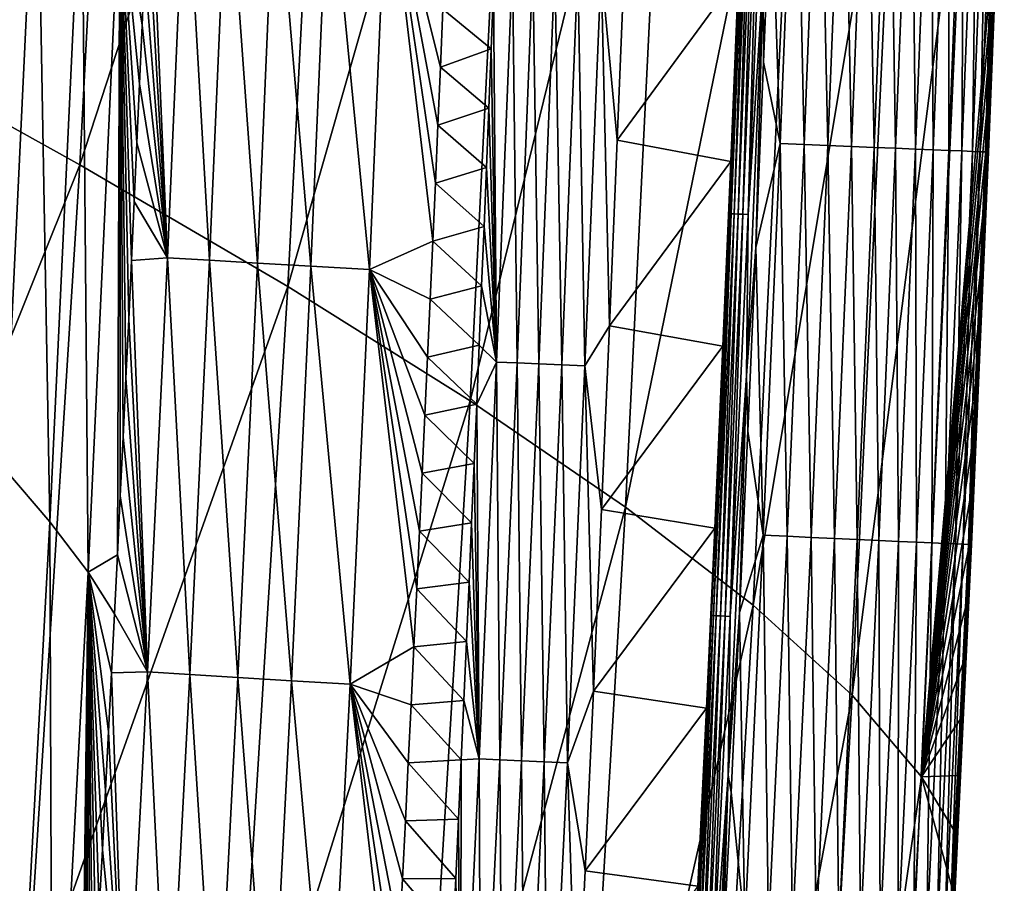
# Model space of a CAD drawing. Header units: millimetres. Extents: x -300 to 300, y -500 to 500.
# Tile 355 of 656: x 279 to 298, y -146 to -129. Entities that reach past the tile are written whole.
import ezdxf

# ---------------------------------------------------------------- set-up
doc = ezdxf.new("R2010")
doc.units = ezdxf.units.MM
doc.header["$LTSCALE"] = 81.481481
for name, color, linetype in [('19', 7, 'CONTINUOUS'), ('21', 7, 'CONTINUOUS'), ('23', 7, 'CONTINUOUS'), ('26', 7, 'CONTINUOUS'), ('27', 7, 'CONTINUOUS'), ('29', 7, 'CONTINUOUS'), ('30', 7, 'CONTINUOUS'), ('32', 7, 'CONTINUOUS')]:
    doc.layers.add(name, color=color, linetype=linetype)

msp = doc.modelspace()

# ---------------------------------------------------------------- linework, layer by layer
at = {"layer": '19', "color": 7, "linetype": 'CONTINUOUS'}
for points in [[(275.32, -129.091, 37.881), (280.747, -114.38, 34.373), (276.222, -112.18, 37.803), (275.32, -129.091, 37.881)], [(279.844, -131.603, 34.447), (280.747, -114.38, 34.373), (275.32, -129.091, 37.881), (279.844, -131.603, 34.447)], [(279.844, -131.603, 34.447), (284.787, -116.456, 30.752), (280.747, -114.38, 34.373), (279.844, -131.603, 34.447)], [(283.886, -133.97, 30.82), (284.787, -116.456, 30.752), (279.844, -131.603, 34.447), (283.886, -133.97, 30.82)], [(283.886, -133.97, 30.82), (288.323, -118.404, 26.936), (284.787, -116.456, 30.752), (283.886, -133.97, 30.82)], [(287.427, -136.188, 26.997), (288.323, -118.404, 26.936), (283.886, -133.97, 30.82), (287.427, -136.188, 26.997)], [(287.427, -136.188, 26.997), (291.335, -120.221, 22.919), (288.323, -118.404, 26.936), (287.427, -136.188, 26.997)], [(290.448, -138.254, 22.972), (291.335, -120.221, 22.919), (287.427, -136.188, 26.997), (290.448, -138.254, 22.972)], [(290.448, -138.254, 22.972), (293.805, -121.904, 18.696), (291.335, -120.221, 22.919), (290.448, -138.254, 22.972)], [(292.93, -140.163, 18.74), (293.805, -121.904, 18.696), (290.448, -138.254, 22.972), (292.93, -140.163, 18.74)], [(292.93, -140.163, 18.74), (295.713, -123.449, 14.262), (293.805, -121.904, 18.696), (292.93, -140.163, 18.74)], [(294.854, -141.911, 14.295), (295.713, -123.449, 14.262), (292.93, -140.163, 18.74), (294.854, -141.911, 14.295)], [(294.854, -141.911, 14.295), (297.04, -124.854, 9.613), (295.713, -123.449, 14.262), (294.854, -141.911, 14.295)], [(296.201, -143.496, 9.634), (297.04, -124.854, 9.613), (294.854, -141.911, 14.295), (296.201, -143.496, 9.634)], [(297.04, -124.854, 9.613), (296.201, -143.496, 9.634), (297.669, -126.499, 5.576), (297.04, -124.854, 9.613)], [(297.669, -126.499, 5.576), (296.201, -143.496, 9.634), (297.623, -127.632, 5.578), (297.669, -126.499, 5.576)], [(297.623, -127.632, 5.578), (296.201, -143.496, 9.634), (297.578, -128.764, 5.581), (297.623, -127.632, 5.578)], [(297.578, -128.764, 5.581), (296.201, -143.496, 9.634), (297.531, -129.896, 5.583), (297.578, -128.764, 5.581)], [(274.266, -145.509, 37.969), (279.844, -131.603, 34.447), (275.32, -129.091, 37.881), (274.266, -145.509, 37.969)], [(297.531, -129.896, 5.583), (296.201, -143.496, 9.634), (297.484, -131.029, 5.586), (297.531, -129.896, 5.583)], [(297.484, -131.029, 5.586), (296.201, -143.496, 9.634), (297.436, -132.161, 5.589), (297.484, -131.029, 5.586)], [(278.788, -148.318, 34.53), (279.844, -131.603, 34.447), (274.266, -145.509, 37.969), (278.788, -148.318, 34.53)], [(278.788, -148.318, 34.53), (283.886, -133.97, 30.82), (279.844, -131.603, 34.447), (278.788, -148.318, 34.53)], [(297.436, -132.161, 5.589), (296.201, -143.496, 9.634), (297.388, -133.293, 5.591), (297.436, -132.161, 5.589)], [(297.388, -133.293, 5.591), (296.201, -143.496, 9.634), (297.339, -134.424, 5.594), (297.388, -133.293, 5.591)], [(282.832, -150.961, 30.897), (283.886, -133.97, 30.82), (278.788, -148.318, 34.53), (282.832, -150.961, 30.897)], [(282.832, -150.961, 30.897), (287.427, -136.188, 26.997), (283.886, -133.97, 30.82), (282.832, -150.961, 30.897)], [(297.339, -134.424, 5.594), (296.201, -143.496, 9.634), (297.289, -135.556, 5.597), (297.339, -134.424, 5.594)], [(297.289, -135.556, 5.597), (296.201, -143.496, 9.634), (297.239, -136.688, 5.599), (297.289, -135.556, 5.597)], [(286.378, -153.434, 27.066), (287.427, -136.188, 26.997), (282.832, -150.961, 30.897), (286.378, -153.434, 27.066)], [(286.378, -153.434, 27.066), (290.448, -138.254, 22.972), (287.427, -136.188, 26.997), (286.378, -153.434, 27.066)], [(297.239, -136.688, 5.599), (296.201, -143.496, 9.634), (297.188, -137.819, 5.602), (297.239, -136.688, 5.599)], [(297.188, -137.819, 5.602), (296.201, -143.496, 9.634), (297.137, -138.95, 5.605), (297.188, -137.819, 5.602)], [(289.408, -155.733, 23.032), (290.448, -138.254, 22.972), (286.378, -153.434, 27.066), (289.408, -155.733, 23.032)], [(289.408, -155.733, 23.032), (292.93, -140.163, 18.74), (290.448, -138.254, 22.972), (289.408, -155.733, 23.032)], [(297.137, -138.95, 5.605), (296.201, -143.496, 9.634), (297.085, -140.081, 5.608), (297.137, -138.95, 5.605)], [(291.903, -157.854, 18.789), (292.93, -140.163, 18.74), (289.408, -155.733, 23.032), (291.903, -157.854, 18.789)], [(291.903, -157.854, 18.789), (294.854, -141.911, 14.295), (292.93, -140.163, 18.74), (291.903, -157.854, 18.789)], [(297.085, -140.081, 5.608), (296.201, -143.496, 9.634), (297.032, -141.212, 5.61), (297.085, -140.081, 5.608)], [(297.032, -141.212, 5.61), (296.201, -143.496, 9.634), (296.979, -142.343, 5.613), (297.032, -141.212, 5.61)], [(293.844, -159.792, 14.333), (294.854, -141.911, 14.295), (291.903, -157.854, 18.789), (293.844, -159.792, 14.333)], [(293.844, -159.792, 14.333), (296.201, -143.496, 9.634), (294.854, -141.911, 14.295), (293.844, -159.792, 14.333)], [(296.979, -142.343, 5.613), (296.201, -143.496, 9.634), (296.925, -143.474, 5.616), (296.979, -142.343, 5.613)], [(295.213, -161.543, 9.658), (296.201, -143.496, 9.634), (293.844, -159.792, 14.333), (295.213, -161.543, 9.658)], [(296.201, -143.496, 9.634), (295.213, -161.543, 9.658), (296.815, -145.735, 5.622), (296.201, -143.496, 9.634)], [(296.925, -143.474, 5.616), (296.201, -143.496, 9.634), (296.87, -144.604, 5.619), (296.925, -143.474, 5.616)], [(296.87, -144.604, 5.619), (296.201, -143.496, 9.634), (296.815, -145.735, 5.622), (296.87, -144.604, 5.619)], [(273.056, -161.438, 38.067), (278.788, -148.318, 34.53), (274.266, -145.509, 37.969), (273.056, -161.438, 38.067)]]:
    msp.add_3dface(points, dxfattribs=at)
at = {"layer": '21', "color": 7, "linetype": 'CONTINUOUS'}
for points in [[(278.385, -137.515, 14.07), (278.001, -123.398, 15.565), (279.01, -124.375, 14.082), (278.385, -137.515, 14.07)], [(278.385, -137.515, 14.07), (279.01, -124.375, 14.082), (279.26, -138.54, 12.583), (278.385, -137.515, 14.07)], [(279.26, -138.54, 12.583), (279.01, -124.375, 14.082), (279.881, -125.313, 12.606), (279.26, -138.54, 12.583)], [(279.26, -138.54, 12.583), (279.881, -125.313, 12.606), (280.007, -139.521, 11.1), (279.26, -138.54, 12.583)], [(280.007, -139.521, 11.1), (279.881, -125.313, 12.606), (280.624, -126.211, 11.133), (280.007, -139.521, 11.1)], [(280.007, -139.521, 11.1), (280.624, -126.211, 11.133), (280.573, -139.183, 9.915), (280.007, -139.521, 11.1)], [(280.573, -139.183, 9.915), (280.624, -126.211, 11.133), (280.629, -138.038, 9.918), (280.573, -139.183, 9.915)], [(280.629, -138.038, 9.918), (280.624, -126.211, 11.133), (280.685, -136.894, 9.92), (280.629, -138.038, 9.918)], [(280.685, -136.894, 9.92), (280.624, -126.211, 11.133), (280.739, -135.749, 9.923), (280.685, -136.894, 9.92)], [(280.739, -135.749, 9.923), (280.624, -126.211, 11.133), (280.793, -134.605, 9.925), (280.739, -135.749, 9.923)], [(280.793, -134.605, 9.925), (280.624, -126.211, 11.133), (280.847, -133.461, 9.927), (280.793, -134.605, 9.925)], [(280.847, -133.461, 9.927), (280.624, -126.211, 11.133), (280.899, -132.316, 9.929), (280.847, -133.461, 9.927)], [(280.899, -132.316, 9.929), (280.624, -126.211, 11.133), (280.951, -131.172, 9.932), (280.899, -132.316, 9.929)], [(280.951, -131.172, 9.932), (280.624, -126.211, 11.133), (281.003, -130.029, 9.934), (280.951, -131.172, 9.932)], [(281.003, -130.029, 9.934), (280.624, -126.211, 11.133), (281.053, -128.885, 9.936), (281.003, -130.029, 9.934)], [(281.053, -128.885, 9.936), (280.624, -126.211, 11.133), (281.103, -127.741, 9.938), (281.053, -128.885, 9.936)], [(278.562, -151.458, 12.559), (278.385, -137.515, 14.07), (279.26, -138.54, 12.583), (278.562, -151.458, 12.559)], [(278.562, -151.458, 12.559), (279.26, -138.54, 12.583), (279.313, -152.518, 11.064), (278.562, -151.458, 12.559)], [(279.313, -152.518, 11.064), (279.26, -138.54, 12.583), (280.007, -139.521, 11.1), (279.313, -152.518, 11.064)], [(280.516, -140.328, 9.913), (280.007, -139.521, 11.1), (280.573, -139.183, 9.915), (280.516, -140.328, 9.913)], [(279.313, -152.518, 11.064), (280.007, -139.521, 11.1), (279.843, -152.929, 9.884), (279.313, -152.518, 11.064)], [(279.843, -152.929, 9.884), (280.007, -139.521, 11.1), (279.908, -151.783, 9.887), (279.843, -152.929, 9.884)], [(279.908, -151.783, 9.887), (280.007, -139.521, 11.1), (279.972, -150.637, 9.889), (279.908, -151.783, 9.887)], [(279.972, -150.637, 9.889), (280.007, -139.521, 11.1), (280.036, -149.491, 9.892), (279.972, -150.637, 9.889)], [(280.036, -149.491, 9.892), (280.007, -139.521, 11.1), (280.098, -148.345, 9.895), (280.036, -149.491, 9.892)], [(280.098, -148.345, 9.895), (280.007, -139.521, 11.1), (280.16, -147.199, 9.897), (280.098, -148.345, 9.895)], [(280.16, -147.199, 9.897), (280.007, -139.521, 11.1), (280.221, -146.054, 9.9), (280.16, -147.199, 9.897)], [(280.221, -146.054, 9.9), (280.007, -139.521, 11.1), (280.282, -144.908, 9.903), (280.221, -146.054, 9.9)], [(280.282, -144.908, 9.903), (280.007, -139.521, 11.1), (280.342, -143.763, 9.905), (280.282, -144.908, 9.903)], [(280.342, -143.763, 9.905), (280.007, -139.521, 11.1), (280.401, -142.618, 9.908), (280.342, -143.763, 9.905)], [(280.401, -142.618, 9.908), (280.007, -139.521, 11.1), (280.459, -141.473, 9.91), (280.401, -142.618, 9.908)], [(280.459, -141.473, 9.91), (280.007, -139.521, 11.1), (280.516, -140.328, 9.913), (280.459, -141.473, 9.91)]]:
    msp.add_3dface(points, dxfattribs=at)
at = {"layer": '23', "color": 7, "linetype": 'CONTINUOUS'}
for points in [[(287.835, -129.348, 1.394), (286.899, -128.575, 2.178), (287.879, -128.197, 1.394), (287.835, -129.348, 1.394)], [(286.851, -129.703, 2.18), (286.899, -128.575, 2.178), (287.835, -129.348, 1.394), (286.851, -129.703, 2.18)], [(287.79, -130.5, 1.393), (286.851, -129.703, 2.18), (287.835, -129.348, 1.394), (287.79, -130.5, 1.393)], [(286.802, -130.83, 2.182), (286.851, -129.703, 2.18), (287.79, -130.5, 1.393), (286.802, -130.83, 2.182)], [(287.744, -131.651, 1.392), (286.802, -130.83, 2.182), (287.79, -130.5, 1.393), (287.744, -131.651, 1.392)], [(286.753, -131.958, 2.184), (286.802, -130.83, 2.182), (287.744, -131.651, 1.392), (286.753, -131.958, 2.184)], [(287.698, -132.802, 1.391), (286.753, -131.958, 2.184), (287.744, -131.651, 1.392), (287.698, -132.802, 1.391)], [(286.703, -133.085, 2.186), (286.753, -131.958, 2.184), (287.698, -132.802, 1.391), (286.703, -133.085, 2.186)], [(287.651, -133.954, 1.39), (286.703, -133.085, 2.186), (287.698, -132.802, 1.391), (287.651, -133.954, 1.39)], [(286.653, -134.212, 2.188), (286.703, -133.085, 2.186), (287.651, -133.954, 1.39), (286.653, -134.212, 2.188)], [(287.604, -135.105, 1.389), (286.653, -134.212, 2.188), (287.651, -133.954, 1.39), (287.604, -135.105, 1.389)], [(286.602, -135.339, 2.19), (286.653, -134.212, 2.188), (287.604, -135.105, 1.389), (286.602, -135.339, 2.19)], [(287.555, -136.257, 1.388), (286.602, -135.339, 2.19), (287.604, -135.105, 1.389), (287.555, -136.257, 1.388)], [(286.55, -136.466, 2.193), (286.602, -135.339, 2.19), (287.555, -136.257, 1.388), (286.55, -136.466, 2.193)], [(287.507, -137.408, 1.387), (286.55, -136.466, 2.193), (287.555, -136.257, 1.388), (287.507, -137.408, 1.387)], [(286.497, -137.593, 2.195), (286.55, -136.466, 2.193), (287.507, -137.408, 1.387), (286.497, -137.593, 2.195)], [(287.457, -138.56, 1.386), (286.497, -137.593, 2.195), (287.507, -137.408, 1.387), (287.457, -138.56, 1.386)], [(286.444, -138.72, 2.197), (286.497, -137.593, 2.195), (287.457, -138.56, 1.386), (286.444, -138.72, 2.197)], [(287.407, -139.712, 1.386), (286.444, -138.72, 2.197), (287.457, -138.56, 1.386), (287.407, -139.712, 1.386)], [(286.391, -139.846, 2.199), (286.444, -138.72, 2.197), (287.407, -139.712, 1.386), (286.391, -139.846, 2.199)], [(286.336, -140.973, 2.202), (286.391, -139.846, 2.199), (287.356, -140.864, 1.385), (286.336, -140.973, 2.202)], [(287.356, -140.864, 1.385), (286.391, -139.846, 2.199), (287.407, -139.712, 1.386), (287.356, -140.864, 1.385)], [(286.281, -142.099, 2.204), (286.336, -140.973, 2.202), (287.305, -142.016, 1.384), (286.281, -142.099, 2.204)], [(287.305, -142.016, 1.384), (286.336, -140.973, 2.202), (287.356, -140.864, 1.385), (287.305, -142.016, 1.384)], [(286.225, -143.226, 2.206), (286.281, -142.099, 2.204), (287.253, -143.169, 1.383), (286.225, -143.226, 2.206)], [(287.253, -143.169, 1.383), (286.281, -142.099, 2.204), (287.305, -142.016, 1.384), (287.253, -143.169, 1.383)], [(286.169, -144.352, 2.209), (286.225, -143.226, 2.206), (287.2, -144.321, 1.382), (286.169, -144.352, 2.209)], [(287.2, -144.321, 1.382), (286.225, -143.226, 2.206), (287.253, -143.169, 1.383), (287.2, -144.321, 1.382)], [(286.112, -145.479, 2.211), (286.169, -144.352, 2.209), (287.147, -145.474, 1.381), (286.112, -145.479, 2.211)], [(287.147, -145.474, 1.381), (286.169, -144.352, 2.209), (287.2, -144.321, 1.382), (287.147, -145.474, 1.381)], [(286.054, -146.605, 2.213), (286.112, -145.479, 2.211), (287.093, -146.626, 1.38), (286.054, -146.605, 2.213)], [(287.093, -146.626, 1.38), (286.112, -145.479, 2.211), (287.147, -145.474, 1.381), (287.093, -146.626, 1.38)]]:
    msp.add_3dface(points, dxfattribs=at)
at = {"layer": '26', "color": 7, "linetype": 'CONTINUOUS'}
for points in [[(281.152, -126.598, 9.94), (281.201, -125.454, 9.943), (281.544, -133.408, 8.46), (281.152, -126.598, 9.94)], [(281.201, -125.454, 9.943), (281.896, -125.358, 8.471), (281.544, -133.408, 8.46), (281.201, -125.454, 9.943)], [(281.896, -125.358, 8.471), (282.361, -133.457, 7.042), (281.544, -133.408, 8.46), (281.896, -125.358, 8.471)], [(282.71, -125.403, 7.047), (282.361, -133.457, 7.042), (281.896, -125.358, 8.471), (282.71, -125.403, 7.047)], [(282.71, -125.403, 7.047), (283.294, -133.511, 5.69), (282.361, -133.457, 7.042), (282.71, -125.403, 7.047)], [(283.642, -125.453, 5.691), (283.294, -133.511, 5.69), (282.71, -125.403, 7.047), (283.642, -125.453, 5.691)], [(283.642, -125.453, 5.691), (284.335, -133.57, 4.421), (283.294, -133.511, 5.69), (283.642, -125.453, 5.691)], [(284.682, -125.507, 4.416), (284.335, -133.57, 4.421), (283.642, -125.453, 5.691), (284.682, -125.507, 4.416)], [(284.682, -125.507, 4.416), (285.473, -133.634, 3.244), (284.335, -133.57, 4.421), (284.682, -125.507, 4.416)], [(285.819, -125.565, 3.234), (285.473, -133.634, 3.244), (284.682, -125.507, 4.416), (285.819, -125.565, 3.234)], [(285.819, -125.565, 3.234), (286.703, -133.085, 2.186), (285.473, -133.634, 3.244), (285.819, -125.565, 3.234)], [(286.899, -128.575, 2.178), (286.851, -129.703, 2.18), (285.819, -125.565, 3.234), (286.899, -128.575, 2.178)], [(286.851, -129.703, 2.18), (286.802, -130.83, 2.182), (285.819, -125.565, 3.234), (286.851, -129.703, 2.18)], [(286.802, -130.83, 2.182), (286.753, -131.958, 2.184), (285.819, -125.565, 3.234), (286.802, -130.83, 2.182)], [(286.753, -131.958, 2.184), (286.703, -133.085, 2.186), (285.819, -125.565, 3.234), (286.753, -131.958, 2.184)], [(281.103, -127.741, 9.938), (281.152, -126.598, 9.94), (281.544, -133.408, 8.46), (281.103, -127.741, 9.938)], [(281.053, -128.885, 9.936), (281.103, -127.741, 9.938), (281.544, -133.408, 8.46), (281.053, -128.885, 9.936)], [(281.003, -130.029, 9.934), (281.053, -128.885, 9.936), (281.544, -133.408, 8.46), (281.003, -130.029, 9.934)], [(280.951, -131.172, 9.932), (281.003, -130.029, 9.934), (281.544, -133.408, 8.46), (280.951, -131.172, 9.932)], [(280.899, -132.316, 9.929), (280.951, -131.172, 9.932), (281.544, -133.408, 8.46), (280.899, -132.316, 9.929)], [(280.847, -133.461, 9.927), (280.899, -132.316, 9.929), (281.544, -133.408, 8.46), (280.847, -133.461, 9.927)], [(286.703, -133.085, 2.186), (286.653, -134.212, 2.188), (285.473, -133.634, 3.244), (286.703, -133.085, 2.186)], [(280.793, -134.605, 9.925), (280.847, -133.461, 9.927), (281.158, -141.453, 8.449), (280.793, -134.605, 9.925)], [(280.847, -133.461, 9.927), (281.544, -133.408, 8.46), (281.158, -141.453, 8.449), (280.847, -133.461, 9.927)], [(281.544, -133.408, 8.46), (281.978, -141.506, 7.036), (281.158, -141.453, 8.449), (281.544, -133.408, 8.46)], [(282.361, -133.457, 7.042), (281.978, -141.506, 7.036), (281.544, -133.408, 8.46), (282.361, -133.457, 7.042)], [(282.361, -133.457, 7.042), (282.913, -141.565, 5.69), (281.978, -141.506, 7.036), (282.361, -133.457, 7.042)], [(283.294, -133.511, 5.69), (282.913, -141.565, 5.69), (282.361, -133.457, 7.042), (283.294, -133.511, 5.69)], [(283.294, -133.511, 5.69), (283.956, -141.629, 4.426), (282.913, -141.565, 5.69), (283.294, -133.511, 5.69)], [(284.335, -133.57, 4.421), (283.956, -141.629, 4.426), (283.294, -133.511, 5.69), (284.335, -133.57, 4.421)], [(284.335, -133.57, 4.421), (285.094, -141.698, 3.255), (283.956, -141.629, 4.426), (284.335, -133.57, 4.421)], [(285.473, -133.634, 3.244), (285.094, -141.698, 3.255), (284.335, -133.57, 4.421), (285.473, -133.634, 3.244)], [(285.473, -133.634, 3.244), (286.336, -140.973, 2.202), (285.094, -141.698, 3.255), (285.473, -133.634, 3.244)], [(286.653, -134.212, 2.188), (286.602, -135.339, 2.19), (285.473, -133.634, 3.244), (286.653, -134.212, 2.188)], [(286.602, -135.339, 2.19), (286.55, -136.466, 2.193), (285.473, -133.634, 3.244), (286.602, -135.339, 2.19)], [(286.55, -136.466, 2.193), (286.497, -137.593, 2.195), (285.473, -133.634, 3.244), (286.55, -136.466, 2.193)], [(286.497, -137.593, 2.195), (286.444, -138.72, 2.197), (285.473, -133.634, 3.244), (286.497, -137.593, 2.195)], [(286.444, -138.72, 2.197), (286.391, -139.846, 2.199), (285.473, -133.634, 3.244), (286.444, -138.72, 2.197)], [(286.391, -139.846, 2.199), (286.336, -140.973, 2.202), (285.473, -133.634, 3.244), (286.391, -139.846, 2.199)], [(280.739, -135.749, 9.923), (280.793, -134.605, 9.925), (281.158, -141.453, 8.449), (280.739, -135.749, 9.923)], [(280.685, -136.894, 9.92), (280.739, -135.749, 9.923), (281.158, -141.453, 8.449), (280.685, -136.894, 9.92)], [(280.629, -138.038, 9.918), (280.685, -136.894, 9.92), (281.158, -141.453, 8.449), (280.629, -138.038, 9.918)], [(280.573, -139.183, 9.915), (280.629, -138.038, 9.918), (281.158, -141.453, 8.449), (280.573, -139.183, 9.915)], [(280.516, -140.328, 9.913), (280.573, -139.183, 9.915), (281.158, -141.453, 8.449), (280.516, -140.328, 9.913)], [(280.459, -141.473, 9.91), (280.516, -140.328, 9.913), (281.158, -141.453, 8.449), (280.459, -141.473, 9.91)], [(286.336, -140.973, 2.202), (286.281, -142.099, 2.204), (285.094, -141.698, 3.255), (286.336, -140.973, 2.202)], [(280.401, -142.618, 9.908), (280.459, -141.473, 9.91), (280.738, -149.491, 8.436), (280.401, -142.618, 9.908)], [(280.459, -141.473, 9.91), (281.158, -141.453, 8.449), (280.738, -149.491, 8.436), (280.459, -141.473, 9.91)], [(281.158, -141.453, 8.449), (281.561, -149.549, 7.029), (280.738, -149.491, 8.436), (281.158, -141.453, 8.449)], [(281.978, -141.506, 7.036), (281.561, -149.549, 7.029), (281.158, -141.453, 8.449), (281.978, -141.506, 7.036)], [(281.978, -141.506, 7.036), (282.498, -149.613, 5.689), (281.561, -149.549, 7.029), (281.978, -141.506, 7.036)], [(282.913, -141.565, 5.69), (282.498, -149.613, 5.689), (281.978, -141.506, 7.036), (282.913, -141.565, 5.69)], [(282.913, -141.565, 5.69), (283.542, -149.682, 4.431), (282.498, -149.613, 5.689), (282.913, -141.565, 5.69)], [(283.956, -141.629, 4.426), (283.542, -149.682, 4.431), (282.913, -141.565, 5.69), (283.956, -141.629, 4.426)], [(283.956, -141.629, 4.426), (284.681, -149.757, 3.266), (283.542, -149.682, 4.431), (283.956, -141.629, 4.426)], [(285.094, -141.698, 3.255), (284.681, -149.757, 3.266), (283.956, -141.629, 4.426), (285.094, -141.698, 3.255)], [(285.094, -141.698, 3.255), (285.936, -148.857, 2.218), (284.681, -149.757, 3.266), (285.094, -141.698, 3.255)], [(286.281, -142.099, 2.204), (286.225, -143.226, 2.206), (285.094, -141.698, 3.255), (286.281, -142.099, 2.204)], [(286.225, -143.226, 2.206), (286.169, -144.352, 2.209), (285.094, -141.698, 3.255), (286.225, -143.226, 2.206)], [(286.169, -144.352, 2.209), (286.112, -145.479, 2.211), (285.094, -141.698, 3.255), (286.169, -144.352, 2.209)], [(286.112, -145.479, 2.211), (286.054, -146.605, 2.213), (285.094, -141.698, 3.255), (286.112, -145.479, 2.211)], [(286.054, -146.605, 2.213), (285.995, -147.731, 2.216), (285.094, -141.698, 3.255), (286.054, -146.605, 2.213)], [(285.995, -147.731, 2.216), (285.936, -148.857, 2.218), (285.094, -141.698, 3.255), (285.995, -147.731, 2.216)], [(280.342, -143.763, 9.905), (280.401, -142.618, 9.908), (280.738, -149.491, 8.436), (280.342, -143.763, 9.905)], [(280.282, -144.908, 9.903), (280.342, -143.763, 9.905), (280.738, -149.491, 8.436), (280.282, -144.908, 9.903)], [(280.221, -146.054, 9.9), (280.282, -144.908, 9.903), (280.738, -149.491, 8.436), (280.221, -146.054, 9.9)]]:
    msp.add_3dface(points, dxfattribs=at)
at = {"layer": '27', "color": 7, "linetype": 'CONTINUOUS'}
for points in [[(293.453, -131.185, 0.09), (293.275, -125.957, 0.031), (293.756, -123.568, 0.09), (293.453, -131.185, 0.09)], [(293.453, -131.185, 0.09), (293.756, -123.568, 0.09), (293.917, -131.205, 0.203), (293.453, -131.185, 0.09)], [(293.917, -131.205, 0.203), (293.756, -123.568, 0.09), (294.219, -123.586, 0.202), (293.917, -131.205, 0.203)], [(293.917, -131.205, 0.203), (294.219, -123.586, 0.202), (294.382, -131.224, 0.365), (293.917, -131.205, 0.203)], [(294.382, -131.224, 0.365), (294.219, -123.586, 0.202), (294.683, -123.604, 0.363), (294.382, -131.224, 0.365)], [(294.382, -131.224, 0.365), (294.683, -123.604, 0.363), (294.838, -131.243, 0.577), (294.382, -131.224, 0.365)], [(294.838, -131.243, 0.577), (294.683, -123.604, 0.363), (295.139, -123.621, 0.575), (294.838, -131.243, 0.577)], [(294.838, -131.243, 0.577), (295.139, -123.621, 0.575), (295.279, -131.262, 0.839), (294.838, -131.243, 0.577)], [(295.279, -131.262, 0.839), (295.139, -123.621, 0.575), (295.579, -123.638, 0.836), (295.279, -131.262, 0.839)], [(295.279, -131.262, 0.839), (295.579, -123.638, 0.836), (295.695, -131.279, 1.149), (295.279, -131.262, 0.839)], [(295.695, -131.279, 1.149), (295.579, -123.638, 0.836), (295.995, -123.654, 1.145), (295.695, -131.279, 1.149)], [(295.695, -131.279, 1.149), (295.995, -123.654, 1.145), (296.08, -131.295, 1.504), (295.695, -131.279, 1.149)], [(296.08, -131.295, 1.504), (295.995, -123.654, 1.145), (296.38, -123.669, 1.499), (296.08, -131.295, 1.504)], [(296.08, -131.295, 1.504), (296.38, -123.669, 1.499), (296.427, -131.31, 1.899), (296.08, -131.295, 1.504)], [(296.427, -131.31, 1.899), (296.38, -123.669, 1.499), (296.726, -123.682, 1.891), (296.427, -131.31, 1.899)], [(296.427, -131.31, 1.899), (296.726, -123.682, 1.891), (296.73, -131.322, 2.326), (296.427, -131.31, 1.899)], [(296.73, -131.322, 2.326), (296.726, -123.682, 1.891), (297.029, -123.694, 2.317), (296.73, -131.322, 2.326)], [(296.73, -131.322, 2.326), (297.029, -123.694, 2.317), (296.984, -131.333, 2.779), (296.73, -131.322, 2.326)], [(296.984, -131.333, 2.779), (297.029, -123.694, 2.317), (297.284, -123.703, 2.768), (296.984, -131.333, 2.779)], [(296.984, -131.333, 2.779), (297.284, -123.703, 2.768), (297.188, -131.341, 3.249), (296.984, -131.333, 2.779)], [(297.188, -131.341, 3.249), (297.284, -123.703, 2.768), (297.489, -123.711, 3.237), (297.188, -131.341, 3.249)], [(297.188, -131.341, 3.249), (297.489, -123.711, 3.237), (297.34, -131.347, 3.728), (297.188, -131.341, 3.249)], [(297.34, -131.347, 3.728), (297.489, -123.711, 3.237), (297.642, -123.717, 3.715), (297.34, -131.347, 3.728)], [(297.34, -131.347, 3.728), (297.642, -123.717, 3.715), (297.442, -131.352, 4.208), (297.34, -131.347, 3.728)], [(297.442, -131.352, 4.208), (297.642, -123.717, 3.715), (297.744, -123.72, 4.194), (297.442, -131.352, 4.208)], [(297.442, -131.352, 4.208), (297.744, -123.72, 4.194), (297.495, -131.354, 4.682), (297.442, -131.352, 4.208)], [(297.531, -129.896, 5.583), (297.484, -131.029, 5.586), (297.808, -123.722, 5.128), (297.531, -129.896, 5.583)], [(297.808, -123.722, 5.128), (297.484, -131.029, 5.586), (297.503, -131.354, 5.145), (297.808, -123.722, 5.128)], [(297.495, -131.354, 4.682), (297.744, -123.72, 4.194), (297.799, -123.722, 4.667), (297.495, -131.354, 4.682)], [(297.503, -131.354, 5.145), (297.495, -131.354, 4.682), (297.799, -123.722, 4.667), (297.503, -131.354, 5.145)], [(297.808, -123.722, 5.128), (297.503, -131.354, 5.145), (297.799, -123.722, 4.667), (297.808, -123.722, 5.128)], [(297.578, -128.764, 5.581), (297.531, -129.896, 5.583), (297.808, -123.722, 5.128), (297.578, -128.764, 5.581)], [(293.129, -129.604, 0.031), (293.275, -125.957, 0.031), (293.453, -131.185, 0.09), (293.129, -129.604, 0.031)], [(292.978, -133.21, 0.031), (293.129, -129.604, 0.031), (293.453, -131.185, 0.09), (292.978, -133.21, 0.031)], [(297.484, -131.029, 5.586), (297.436, -132.161, 5.589), (297.503, -131.354, 5.145), (297.484, -131.029, 5.586)], [(293.122, -138.8, 0.09), (292.978, -133.21, 0.031), (293.453, -131.185, 0.09), (293.122, -138.8, 0.09)], [(293.122, -138.8, 0.09), (293.453, -131.185, 0.09), (293.588, -138.821, 0.204), (293.122, -138.8, 0.09)], [(293.588, -138.821, 0.204), (293.453, -131.185, 0.09), (293.917, -131.205, 0.203), (293.588, -138.821, 0.204)], [(293.588, -138.821, 0.204), (293.917, -131.205, 0.203), (294.053, -138.843, 0.366), (293.588, -138.821, 0.204)], [(294.053, -138.843, 0.366), (293.917, -131.205, 0.203), (294.382, -131.224, 0.365), (294.053, -138.843, 0.366)], [(294.053, -138.843, 0.366), (294.382, -131.224, 0.365), (294.51, -138.863, 0.579), (294.053, -138.843, 0.366)], [(294.51, -138.863, 0.579), (294.382, -131.224, 0.365), (294.838, -131.243, 0.577), (294.51, -138.863, 0.579)], [(294.51, -138.863, 0.579), (294.838, -131.243, 0.577), (294.951, -138.884, 0.842), (294.51, -138.863, 0.579)], [(294.951, -138.884, 0.842), (294.838, -131.243, 0.577), (295.279, -131.262, 0.839), (294.951, -138.884, 0.842)], [(294.951, -138.884, 0.842), (295.279, -131.262, 0.839), (295.368, -138.903, 1.154), (294.951, -138.884, 0.842)], [(295.368, -138.903, 1.154), (295.279, -131.262, 0.839), (295.695, -131.279, 1.149), (295.368, -138.903, 1.154)], [(295.368, -138.903, 1.154), (295.695, -131.279, 1.149), (295.754, -138.92, 1.51), (295.368, -138.903, 1.154)], [(295.754, -138.92, 1.51), (295.695, -131.279, 1.149), (296.08, -131.295, 1.504), (295.754, -138.92, 1.51)], [(295.754, -138.92, 1.51), (296.08, -131.295, 1.504), (296.101, -138.936, 1.906), (295.754, -138.92, 1.51)], [(296.101, -138.936, 1.906), (296.08, -131.295, 1.504), (296.427, -131.31, 1.899), (296.101, -138.936, 1.906)], [(296.101, -138.936, 1.906), (296.427, -131.31, 1.899), (296.403, -138.95, 2.335), (296.101, -138.936, 1.906)], [(296.403, -138.95, 2.335), (296.427, -131.31, 1.899), (296.73, -131.322, 2.326), (296.403, -138.95, 2.335)], [(296.403, -138.95, 2.335), (296.73, -131.322, 2.326), (296.657, -138.961, 2.79), (296.403, -138.95, 2.335)], [(296.657, -138.961, 2.79), (296.73, -131.322, 2.326), (296.984, -131.333, 2.779), (296.657, -138.961, 2.79)], [(296.657, -138.961, 2.79), (296.984, -131.333, 2.779), (296.86, -138.97, 3.262), (296.657, -138.961, 2.79)], [(296.86, -138.97, 3.262), (296.984, -131.333, 2.779), (297.188, -131.341, 3.249), (296.86, -138.97, 3.262)], [(296.86, -138.97, 3.262), (297.188, -131.341, 3.249), (297.011, -138.977, 3.742), (296.86, -138.97, 3.262)], [(297.011, -138.977, 3.742), (297.188, -131.341, 3.249), (297.34, -131.347, 3.728), (297.011, -138.977, 3.742)], [(297.011, -138.977, 3.742), (297.34, -131.347, 3.728), (297.111, -138.981, 4.224), (297.011, -138.977, 3.742)], [(297.111, -138.981, 4.224), (297.34, -131.347, 3.728), (297.442, -131.352, 4.208), (297.111, -138.981, 4.224)], [(297.111, -138.981, 4.224), (297.442, -131.352, 4.208), (297.163, -138.983, 4.699), (297.111, -138.981, 4.224)], [(297.188, -137.819, 5.602), (297.137, -138.95, 5.605), (297.503, -131.354, 5.145), (297.188, -137.819, 5.602)], [(297.503, -131.354, 5.145), (297.137, -138.95, 5.605), (297.169, -138.984, 5.162), (297.503, -131.354, 5.145)], [(297.163, -138.983, 4.699), (297.442, -131.352, 4.208), (297.495, -131.354, 4.682), (297.163, -138.983, 4.699)], [(297.169, -138.984, 5.162), (297.163, -138.983, 4.699), (297.495, -131.354, 4.682), (297.169, -138.984, 5.162)], [(297.503, -131.354, 5.145), (297.169, -138.984, 5.162), (297.495, -131.354, 4.682), (297.503, -131.354, 5.145)], [(297.239, -136.688, 5.599), (297.188, -137.819, 5.602), (297.503, -131.354, 5.145), (297.239, -136.688, 5.599)], [(297.289, -135.556, 5.597), (297.239, -136.688, 5.599), (297.503, -131.354, 5.145), (297.289, -135.556, 5.597)], [(297.339, -134.424, 5.594), (297.289, -135.556, 5.597), (297.503, -131.354, 5.145), (297.339, -134.424, 5.594)], [(297.388, -133.293, 5.591), (297.339, -134.424, 5.594), (297.503, -131.354, 5.145), (297.388, -133.293, 5.591)], [(297.436, -132.161, 5.589), (297.388, -133.293, 5.591), (297.503, -131.354, 5.145), (297.436, -132.161, 5.589)], [(292.822, -136.776, 0.031), (292.978, -133.21, 0.031), (293.122, -138.8, 0.09), (292.822, -136.776, 0.031)], [(292.662, -140.303, 0.031), (292.822, -136.776, 0.031), (293.122, -138.8, 0.09), (292.662, -140.303, 0.031)], [(292.763, -146.413, 0.091), (292.662, -140.303, 0.031), (293.122, -138.8, 0.09), (292.763, -146.413, 0.091)], [(292.763, -146.413, 0.091), (293.122, -138.8, 0.09), (293.229, -146.436, 0.204), (292.763, -146.413, 0.091)], [(293.229, -146.436, 0.204), (293.122, -138.8, 0.09), (293.588, -138.821, 0.204), (293.229, -146.436, 0.204)], [(293.229, -146.436, 0.204), (293.588, -138.821, 0.204), (293.695, -146.459, 0.368), (293.229, -146.436, 0.204)], [(293.695, -146.459, 0.368), (293.588, -138.821, 0.204), (294.053, -138.843, 0.366), (293.695, -146.459, 0.368)], [(293.695, -146.459, 0.368), (294.053, -138.843, 0.366), (294.153, -146.482, 0.581), (293.695, -146.459, 0.368)], [(294.153, -146.482, 0.581), (294.053, -138.843, 0.366), (294.51, -138.863, 0.579), (294.153, -146.482, 0.581)], [(294.153, -146.482, 0.581), (294.51, -138.863, 0.579), (294.595, -146.503, 0.846), (294.153, -146.482, 0.581)], [(294.595, -146.503, 0.846), (294.51, -138.863, 0.579), (294.951, -138.884, 0.842), (294.595, -146.503, 0.846)], [(294.595, -146.503, 0.846), (294.951, -138.884, 0.842), (295.013, -146.524, 1.159), (294.595, -146.503, 0.846)], [(295.013, -146.524, 1.159), (294.951, -138.884, 0.842), (295.368, -138.903, 1.154), (295.013, -146.524, 1.159)], [(295.013, -146.524, 1.159), (295.368, -138.903, 1.154), (295.399, -146.543, 1.517), (295.013, -146.524, 1.159)], [(295.399, -146.543, 1.517), (295.368, -138.903, 1.154), (295.754, -138.92, 1.51), (295.399, -146.543, 1.517)], [(295.399, -146.543, 1.517), (295.754, -138.92, 1.51), (295.746, -146.56, 1.915), (295.399, -146.543, 1.517)], [(295.746, -146.56, 1.915), (295.754, -138.92, 1.51), (296.101, -138.936, 1.906), (295.746, -146.56, 1.915)], [(295.746, -146.56, 1.915), (296.101, -138.936, 1.906), (296.048, -146.575, 2.346), (295.746, -146.56, 1.915)], [(296.048, -146.575, 2.346), (296.101, -138.936, 1.906), (296.403, -138.95, 2.335), (296.048, -146.575, 2.346)], [(296.048, -146.575, 2.346), (296.403, -138.95, 2.335), (296.301, -146.587, 2.802), (296.048, -146.575, 2.346)], [(296.301, -146.587, 2.802), (296.403, -138.95, 2.335), (296.657, -138.961, 2.79), (296.301, -146.587, 2.802)], [(296.301, -146.587, 2.802), (296.657, -138.961, 2.79), (296.503, -146.597, 3.275), (296.301, -146.587, 2.802)], [(296.503, -146.597, 3.275), (296.657, -138.961, 2.79), (296.86, -138.97, 3.262), (296.503, -146.597, 3.275)], [(296.503, -146.597, 3.275), (296.86, -138.97, 3.262), (296.653, -146.605, 3.757), (296.503, -146.597, 3.275)], [(296.653, -146.605, 3.757), (296.86, -138.97, 3.262), (297.011, -138.977, 3.742), (296.653, -146.605, 3.757)], [(296.653, -146.605, 3.757), (297.011, -138.977, 3.742), (296.752, -146.609, 4.24), (296.653, -146.605, 3.757)], [(296.752, -146.609, 4.24), (297.011, -138.977, 3.742), (297.111, -138.981, 4.224), (296.752, -146.609, 4.24)], [(296.752, -146.609, 4.24), (297.111, -138.981, 4.224), (296.802, -146.612, 4.717), (296.752, -146.609, 4.24)], [(296.802, -146.612, 4.717), (297.111, -138.981, 4.224), (297.163, -138.983, 4.699), (296.802, -146.612, 4.717)], [(296.807, -146.612, 5.181), (296.802, -146.612, 4.717), (297.163, -138.983, 4.699), (296.807, -146.612, 5.181)], [(297.169, -138.984, 5.162), (296.807, -146.612, 5.181), (297.163, -138.983, 4.699), (297.169, -138.984, 5.162)], [(297.169, -138.984, 5.162), (296.815, -145.735, 5.622), (296.807, -146.612, 5.181), (297.169, -138.984, 5.162)], [(296.87, -144.604, 5.619), (296.815, -145.735, 5.622), (297.169, -138.984, 5.162), (296.87, -144.604, 5.619)], [(296.925, -143.474, 5.616), (296.87, -144.604, 5.619), (297.169, -138.984, 5.162), (296.925, -143.474, 5.616)], [(296.979, -142.343, 5.613), (296.925, -143.474, 5.616), (297.169, -138.984, 5.162), (296.979, -142.343, 5.613)], [(297.032, -141.212, 5.61), (296.979, -142.343, 5.613), (297.169, -138.984, 5.162), (297.032, -141.212, 5.61)], [(297.085, -140.081, 5.608), (297.032, -141.212, 5.61), (297.169, -138.984, 5.162), (297.085, -140.081, 5.608)], [(297.137, -138.95, 5.605), (297.085, -140.081, 5.608), (297.169, -138.984, 5.162), (297.137, -138.95, 5.605)], [(292.498, -143.792, 0.031), (292.662, -140.303, 0.031), (292.763, -146.413, 0.091), (292.498, -143.792, 0.031)], [(292.328, -147.246, 0.031), (292.498, -143.792, 0.031), (292.763, -146.413, 0.091), (292.328, -147.246, 0.031)]]:
    msp.add_3dface(points, dxfattribs=at)
at = {"layer": '29', "color": 7, "linetype": 'CONTINUOUS'}
for points in [[(290.286, -131.123, 0.5), (290.431, -127.468, 0.5), (292.643, -127.902, 0.5), (290.286, -131.123, 0.5)], [(292.493, -131.538, 0.5), (290.286, -131.123, 0.5), (292.643, -127.902, 0.5), (292.493, -131.538, 0.5)], [(290.136, -134.734, 0.5), (290.286, -131.123, 0.5), (292.493, -131.538, 0.5), (290.136, -134.734, 0.5)], [(292.34, -135.126, 0.5), (290.136, -134.734, 0.5), (292.493, -131.538, 0.5), (292.34, -135.126, 0.5)], [(289.982, -138.304, 0.5), (290.136, -134.734, 0.5), (292.34, -135.126, 0.5), (289.982, -138.304, 0.5)], [(292.182, -138.665, 0.5), (289.982, -138.304, 0.5), (292.34, -135.126, 0.5), (292.182, -138.665, 0.5)], [(289.824, -141.832, 0.5), (289.982, -138.304, 0.5), (292.182, -138.665, 0.5), (289.824, -141.832, 0.5)], [(292.02, -142.161, 0.5), (289.824, -141.832, 0.5), (292.182, -138.665, 0.5), (292.02, -142.161, 0.5)], [(289.661, -145.321, 0.5), (289.824, -141.832, 0.5), (292.02, -142.161, 0.5), (289.661, -145.321, 0.5)], [(291.853, -145.624, 0.5), (289.661, -145.321, 0.5), (292.02, -142.161, 0.5), (291.853, -145.624, 0.5)], [(289.494, -148.774, 0.5), (289.661, -145.321, 0.5), (291.853, -145.624, 0.5), (289.494, -148.774, 0.5)]]:
    msp.add_3dface(points, dxfattribs=at)
at = {"layer": '30', "color": 7, "linetype": 'CONTINUOUS'}
for points in [[(292.465, -132.552, 0.404), (292.643, -127.902, 0.5), (292.782, -124.742, 0.404), (292.465, -132.552, 0.404)], [(292.465, -132.552, 0.404), (292.782, -124.742, 0.404), (292.501, -132.554, 0.307), (292.465, -132.552, 0.404)], [(292.501, -132.554, 0.307), (292.782, -124.742, 0.404), (292.818, -124.743, 0.307), (292.501, -132.554, 0.307)], [(292.501, -132.554, 0.307), (292.818, -124.743, 0.307), (292.559, -132.556, 0.216), (292.501, -132.554, 0.307)], [(292.559, -132.556, 0.216), (292.818, -124.743, 0.307), (292.876, -124.745, 0.216), (292.559, -132.556, 0.216)], [(292.559, -132.556, 0.216), (292.876, -124.745, 0.216), (292.636, -132.559, 0.138), (292.559, -132.556, 0.216)], [(292.636, -132.559, 0.138), (292.876, -124.745, 0.216), (292.953, -124.748, 0.138), (292.636, -132.559, 0.138)], [(292.636, -132.559, 0.138), (292.953, -124.748, 0.138), (292.729, -132.563, 0.079), (292.636, -132.559, 0.138)], [(292.729, -132.563, 0.079), (292.953, -124.748, 0.138), (293.046, -124.752, 0.079), (292.729, -132.563, 0.079)], [(292.729, -132.563, 0.079), (293.046, -124.752, 0.079), (292.83, -132.568, 0.042), (292.729, -132.563, 0.079)], [(292.83, -132.568, 0.042), (293.046, -124.752, 0.079), (293.147, -124.756, 0.042), (292.83, -132.568, 0.042)], [(292.83, -132.568, 0.042), (293.147, -124.756, 0.042), (293.123, -127.929, 0.028), (292.83, -132.568, 0.042)], [(293.275, -125.957, 0.031), (293.129, -129.604, 0.031), (293.123, -127.929, 0.028), (293.275, -125.957, 0.031)], [(292.493, -131.538, 0.5), (292.643, -127.902, 0.5), (292.465, -132.552, 0.404), (292.493, -131.538, 0.5)], [(292.978, -133.21, 0.031), (292.796, -135.696, 0.028), (293.123, -127.929, 0.028), (292.978, -133.21, 0.031)], [(292.796, -135.696, 0.028), (292.83, -132.568, 0.042), (293.123, -127.929, 0.028), (292.796, -135.696, 0.028)], [(293.129, -129.604, 0.031), (292.978, -133.21, 0.031), (293.123, -127.929, 0.028), (293.129, -129.604, 0.031)], [(292.34, -135.126, 0.5), (292.493, -131.538, 0.5), (292.465, -132.552, 0.404), (292.34, -135.126, 0.5)], [(292.119, -140.361, 0.404), (292.34, -135.126, 0.5), (292.465, -132.552, 0.404), (292.119, -140.361, 0.404)], [(292.119, -140.361, 0.404), (292.465, -132.552, 0.404), (292.155, -140.363, 0.307), (292.119, -140.361, 0.404)], [(292.155, -140.363, 0.307), (292.465, -132.552, 0.404), (292.501, -132.554, 0.307), (292.155, -140.363, 0.307)], [(292.155, -140.363, 0.307), (292.501, -132.554, 0.307), (292.212, -140.366, 0.216), (292.155, -140.363, 0.307)], [(292.212, -140.366, 0.216), (292.501, -132.554, 0.307), (292.559, -132.556, 0.216), (292.212, -140.366, 0.216)], [(292.212, -140.366, 0.216), (292.559, -132.556, 0.216), (292.29, -140.369, 0.138), (292.212, -140.366, 0.216)], [(292.29, -140.369, 0.138), (292.559, -132.556, 0.216), (292.636, -132.559, 0.138), (292.29, -140.369, 0.138)], [(292.29, -140.369, 0.138), (292.636, -132.559, 0.138), (292.383, -140.373, 0.079), (292.29, -140.369, 0.138)], [(292.383, -140.373, 0.079), (292.636, -132.559, 0.138), (292.729, -132.563, 0.079), (292.383, -140.373, 0.079)], [(292.383, -140.373, 0.079), (292.729, -132.563, 0.079), (292.483, -140.378, 0.042), (292.383, -140.373, 0.079)], [(292.483, -140.378, 0.042), (292.729, -132.563, 0.079), (292.83, -132.568, 0.042), (292.483, -140.378, 0.042)], [(292.483, -140.378, 0.042), (292.83, -132.568, 0.042), (292.796, -135.696, 0.028), (292.483, -140.378, 0.042)], [(292.978, -133.21, 0.031), (292.822, -136.776, 0.031), (292.796, -135.696, 0.028), (292.978, -133.21, 0.031)], [(292.182, -138.665, 0.5), (292.34, -135.126, 0.5), (292.119, -140.361, 0.404), (292.182, -138.665, 0.5)], [(292.662, -140.303, 0.031), (292.439, -143.462, 0.028), (292.796, -135.696, 0.028), (292.662, -140.303, 0.031)], [(292.439, -143.462, 0.028), (292.483, -140.378, 0.042), (292.796, -135.696, 0.028), (292.439, -143.462, 0.028)], [(292.822, -136.776, 0.031), (292.662, -140.303, 0.031), (292.796, -135.696, 0.028), (292.822, -136.776, 0.031)], [(292.02, -142.161, 0.5), (292.182, -138.665, 0.5), (292.119, -140.361, 0.404), (292.02, -142.161, 0.5)], [(291.742, -148.169, 0.404), (292.02, -142.161, 0.5), (292.119, -140.361, 0.404), (291.742, -148.169, 0.404)], [(291.742, -148.169, 0.404), (292.119, -140.361, 0.404), (291.777, -148.17, 0.307), (291.742, -148.169, 0.404)], [(291.777, -148.17, 0.307), (292.119, -140.361, 0.404), (292.155, -140.363, 0.307), (291.777, -148.17, 0.307)], [(291.777, -148.17, 0.307), (292.155, -140.363, 0.307), (291.835, -148.173, 0.216), (291.777, -148.17, 0.307)], [(291.835, -148.173, 0.216), (292.155, -140.363, 0.307), (292.212, -140.366, 0.216), (291.835, -148.173, 0.216)], [(291.835, -148.173, 0.216), (292.212, -140.366, 0.216), (291.913, -148.177, 0.138), (291.835, -148.173, 0.216)], [(291.913, -148.177, 0.138), (292.212, -140.366, 0.216), (292.29, -140.369, 0.138), (291.913, -148.177, 0.138)], [(291.913, -148.177, 0.138), (292.29, -140.369, 0.138), (292.006, -148.182, 0.079), (291.913, -148.177, 0.138)], [(292.006, -148.182, 0.079), (292.29, -140.369, 0.138), (292.383, -140.373, 0.079), (292.006, -148.182, 0.079)], [(292.006, -148.182, 0.079), (292.383, -140.373, 0.079), (292.106, -148.187, 0.042), (292.006, -148.182, 0.079)], [(292.106, -148.187, 0.042), (292.383, -140.373, 0.079), (292.483, -140.378, 0.042), (292.106, -148.187, 0.042)], [(292.106, -148.187, 0.042), (292.483, -140.378, 0.042), (292.439, -143.462, 0.028), (292.106, -148.187, 0.042)], [(292.662, -140.303, 0.031), (292.498, -143.792, 0.031), (292.439, -143.462, 0.028), (292.662, -140.303, 0.031)], [(291.853, -145.624, 0.5), (292.02, -142.161, 0.5), (291.742, -148.169, 0.404), (291.853, -145.624, 0.5)], [(292.155, -150.664, 0.031), (292.052, -151.226, 0.028), (292.439, -143.462, 0.028), (292.155, -150.664, 0.031)], [(292.052, -151.226, 0.028), (292.106, -148.187, 0.042), (292.439, -143.462, 0.028), (292.052, -151.226, 0.028)], [(292.328, -147.246, 0.031), (292.155, -150.664, 0.031), (292.439, -143.462, 0.028), (292.328, -147.246, 0.031)], [(292.498, -143.792, 0.031), (292.328, -147.246, 0.031), (292.439, -143.462, 0.028), (292.498, -143.792, 0.031)]]:
    msp.add_3dface(points, dxfattribs=at)
at = {"layer": '32', "color": 7, "linetype": 'CONTINUOUS'}
for points in [[(290.431, -127.468, 0.5), (290.286, -131.123, 0.5), (289.973, -127.788, 0.525), (290.431, -127.468, 0.5)], [(287.941, -135.436, 1.136), (287.879, -128.197, 1.394), (288.249, -127.721, 1.14), (287.941, -135.436, 1.136)], [(287.941, -135.436, 1.136), (288.249, -127.721, 1.14), (288.34, -135.453, 0.91), (287.941, -135.436, 1.136)], [(288.34, -135.453, 0.91), (288.249, -127.721, 1.14), (288.649, -127.737, 0.913), (288.34, -135.453, 0.91)], [(288.34, -135.453, 0.91), (288.649, -127.737, 0.913), (288.765, -135.471, 0.731), (288.34, -135.453, 0.91)], [(288.765, -135.471, 0.731), (288.649, -127.737, 0.913), (289.075, -127.754, 0.732), (288.765, -135.471, 0.731)], [(288.765, -135.471, 0.731), (289.075, -127.754, 0.732), (289.208, -135.489, 0.602), (288.765, -135.471, 0.731)], [(289.208, -135.489, 0.602), (289.075, -127.754, 0.732), (289.52, -127.771, 0.602), (289.208, -135.489, 0.602)], [(289.208, -135.489, 0.602), (289.52, -127.771, 0.602), (289.66, -135.509, 0.525), (289.208, -135.489, 0.602)], [(289.66, -135.509, 0.525), (289.52, -127.771, 0.602), (289.973, -127.788, 0.525), (289.66, -135.509, 0.525)], [(290.136, -134.734, 0.5), (289.66, -135.509, 0.525), (289.973, -127.788, 0.525), (290.136, -134.734, 0.5)], [(290.286, -131.123, 0.5), (290.136, -134.734, 0.5), (289.973, -127.788, 0.525), (290.286, -131.123, 0.5)], [(287.835, -129.348, 1.394), (287.879, -128.197, 1.394), (287.941, -135.436, 1.136), (287.835, -129.348, 1.394)], [(287.79, -130.5, 1.393), (287.835, -129.348, 1.394), (287.941, -135.436, 1.136), (287.79, -130.5, 1.393)], [(287.744, -131.651, 1.392), (287.79, -130.5, 1.393), (287.941, -135.436, 1.136), (287.744, -131.651, 1.392)], [(287.698, -132.802, 1.391), (287.744, -131.651, 1.392), (287.941, -135.436, 1.136), (287.698, -132.802, 1.391)], [(287.651, -133.954, 1.39), (287.698, -132.802, 1.391), (287.941, -135.436, 1.136), (287.651, -133.954, 1.39)], [(287.604, -135.105, 1.389), (287.651, -133.954, 1.39), (287.941, -135.436, 1.136), (287.604, -135.105, 1.389)], [(290.136, -134.734, 0.5), (289.982, -138.304, 0.5), (289.66, -135.509, 0.525), (290.136, -134.734, 0.5)], [(287.555, -136.257, 1.388), (287.604, -135.105, 1.389), (287.941, -135.436, 1.136), (287.555, -136.257, 1.388)], [(287.604, -143.148, 1.131), (287.555, -136.257, 1.388), (287.941, -135.436, 1.136), (287.604, -143.148, 1.131)], [(287.604, -143.148, 1.131), (287.941, -135.436, 1.136), (288.002, -143.166, 0.907), (287.604, -143.148, 1.131)], [(288.002, -143.166, 0.907), (287.941, -135.436, 1.136), (288.34, -135.453, 0.91), (288.002, -143.166, 0.907)], [(288.002, -143.166, 0.907), (288.34, -135.453, 0.91), (288.426, -143.186, 0.729), (288.002, -143.166, 0.907)], [(288.426, -143.186, 0.729), (288.34, -135.453, 0.91), (288.765, -135.471, 0.731), (288.426, -143.186, 0.729)], [(288.426, -143.186, 0.729), (288.765, -135.471, 0.731), (288.867, -143.206, 0.601), (288.426, -143.186, 0.729)], [(288.867, -143.206, 0.601), (288.765, -135.471, 0.731), (289.208, -135.489, 0.602), (288.867, -143.206, 0.601)], [(288.867, -143.206, 0.601), (289.208, -135.489, 0.602), (289.317, -143.227, 0.524), (288.867, -143.206, 0.601)], [(289.317, -143.227, 0.524), (289.208, -135.489, 0.602), (289.66, -135.509, 0.525), (289.317, -143.227, 0.524)], [(289.824, -141.832, 0.5), (289.317, -143.227, 0.524), (289.66, -135.509, 0.525), (289.824, -141.832, 0.5)], [(289.982, -138.304, 0.5), (289.824, -141.832, 0.5), (289.66, -135.509, 0.525), (289.982, -138.304, 0.5)], [(287.507, -137.408, 1.387), (287.555, -136.257, 1.388), (287.604, -143.148, 1.131), (287.507, -137.408, 1.387)], [(287.457, -138.56, 1.386), (287.507, -137.408, 1.387), (287.604, -143.148, 1.131), (287.457, -138.56, 1.386)], [(287.407, -139.712, 1.386), (287.457, -138.56, 1.386), (287.604, -143.148, 1.131), (287.407, -139.712, 1.386)], [(287.356, -140.864, 1.385), (287.407, -139.712, 1.386), (287.604, -143.148, 1.131), (287.356, -140.864, 1.385)], [(287.305, -142.016, 1.384), (287.356, -140.864, 1.385), (287.604, -143.148, 1.131), (287.305, -142.016, 1.384)], [(289.824, -141.832, 0.5), (289.661, -145.321, 0.5), (289.317, -143.227, 0.524), (289.824, -141.832, 0.5)], [(287.253, -143.169, 1.383), (287.305, -142.016, 1.384), (287.604, -143.148, 1.131), (287.253, -143.169, 1.383)], [(287.2, -144.321, 1.382), (287.253, -143.169, 1.383), (287.238, -150.858, 1.127), (287.2, -144.321, 1.382)], [(287.238, -150.858, 1.127), (287.253, -143.169, 1.383), (287.604, -143.148, 1.131), (287.238, -150.858, 1.127)], [(287.238, -150.858, 1.127), (287.604, -143.148, 1.131), (287.634, -150.878, 0.904), (287.238, -150.858, 1.127)], [(287.634, -150.878, 0.904), (287.604, -143.148, 1.131), (288.002, -143.166, 0.907), (287.634, -150.878, 0.904)], [(287.634, -150.878, 0.904), (288.002, -143.166, 0.907), (288.057, -150.899, 0.727), (287.634, -150.878, 0.904)], [(288.057, -150.899, 0.727), (288.002, -143.166, 0.907), (288.426, -143.186, 0.729), (288.057, -150.899, 0.727)], [(288.057, -150.899, 0.727), (288.426, -143.186, 0.729), (288.496, -150.921, 0.6), (288.057, -150.899, 0.727)], [(288.496, -150.921, 0.6), (288.426, -143.186, 0.729), (288.867, -143.206, 0.601), (288.496, -150.921, 0.6)], [(288.496, -150.921, 0.6), (288.867, -143.206, 0.601), (288.945, -150.944, 0.524), (288.496, -150.921, 0.6)], [(288.945, -150.944, 0.524), (288.867, -143.206, 0.601), (289.317, -143.227, 0.524), (288.945, -150.944, 0.524)], [(289.494, -148.774, 0.5), (288.945, -150.944, 0.524), (289.317, -143.227, 0.524), (289.494, -148.774, 0.5)], [(289.661, -145.321, 0.5), (289.494, -148.774, 0.5), (289.317, -143.227, 0.524), (289.661, -145.321, 0.5)], [(287.147, -145.474, 1.381), (287.2, -144.321, 1.382), (287.238, -150.858, 1.127), (287.147, -145.474, 1.381)], [(287.093, -146.626, 1.38), (287.147, -145.474, 1.381), (287.238, -150.858, 1.127), (287.093, -146.626, 1.38)]]:
    msp.add_3dface(points, dxfattribs=at)

doc.saveas('drawing.dxf')
